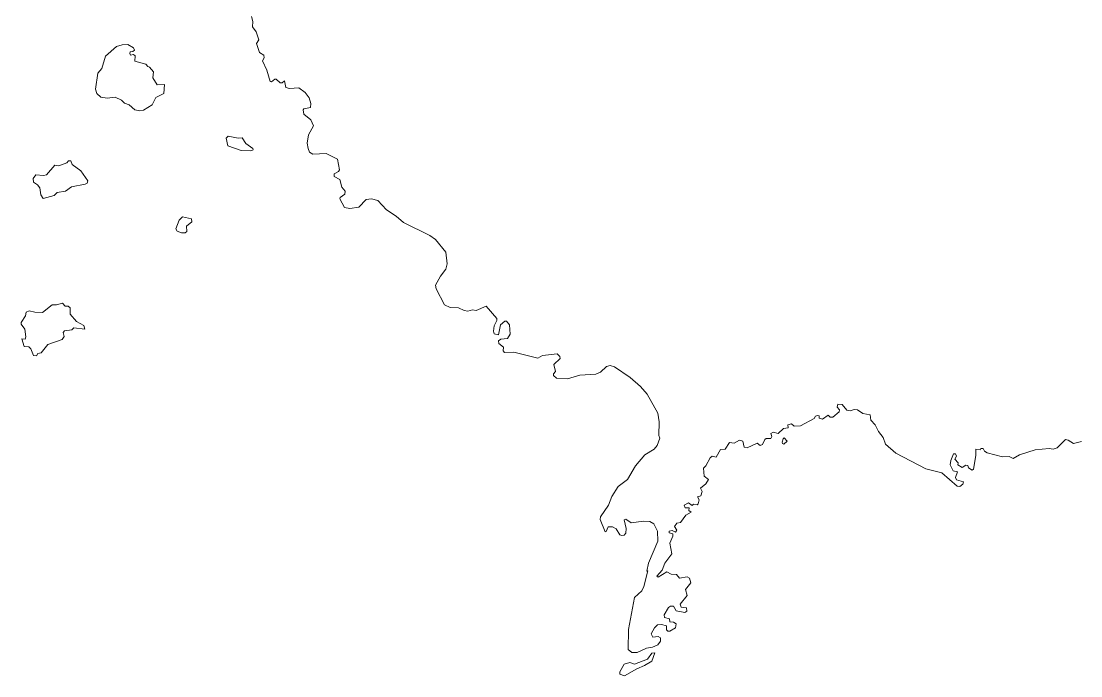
# Model space of a CAD drawing. Extents: x 369010 to 739155, y 6377141 to 6616555.
# Drawn here: x 371219 to 374391, y 6471559 to 6473520 of the extents above; entities that cross this region are included whole.
import ezdxf

# ---------------------------------------------------------------- set-up
doc = ezdxf.new("R2010")
doc.units = 0
doc.header["$LTSCALE"] = 40
doc.layers.add('1', color=7, linetype='Continuous', lineweight=13)

msp = doc.modelspace()

# ---------------------------------------------------------------- linework, layer by layer
at = {"layer": '1'}
for points in [[(371909.01, 6473534.32), (371912.32, 6473518.6), (371911.33, 6473502.71), (371922.91, 6473488.31), (371930.52, 6473464.48), (371923.57, 6473452.73), (371932.51, 6473425.75), (371945.25, 6473417.81), (371946.58, 6473410.19), (371941.28, 6473401.26), (371954.19, 6473373.29), (371964.45, 6473339.36), (371968.09, 6473338.03), (371978.19, 6473345.98), (371982.16, 6473345.98), (371994.08, 6473335.22), (372000.04, 6473334.89), (372007.82, 6473341.01), (372011.46, 6473320.99), (372022.38, 6473318.34), (372050.35, 6473320.33), (372069.71, 6473306.09), (372081.3, 6473290.7), (372086.6, 6473273.49), (372085.27, 6473261.41), (372065.58, 6473257.77), (372062.93, 6473254.12), (372065.58, 6473241.88), (372086.6, 6473224.5), (372093.88, 6473206.79), (372079.64, 6473179.32), (372075.67, 6473154.99), (372077.99, 6473138.27), (372082.62, 6473127.68), (372092.55, 6473121.72), (372131.78, 6473123.38), (372166.2, 6473106.16), (372171.83, 6473074.72), (372168.85, 6473069.75), (372156.44, 6473063.13), (372156.11, 6473054.86), (372173.15, 6473045.92), (372179.11, 6473022.58), (372188.71, 6473010.5), (372187.72, 6473001.57), (372173.82, 6472991.3), (372172.82, 6472987.33), (372187.39, 6472961.35), (372202.78, 6472958.7), (372229.76, 6472962.67), (372252.26, 6472986.01), (372267.99, 6472987.33), (372286.52, 6472982.53), (372313.17, 6472954.4), (372341.14, 6472936.03), (372363.48, 6472916.66), (372442.59, 6472878.1), (372458.98, 6472866.18), (372490.59, 6472828.28), (372494.23, 6472792.7), (372490.26, 6472776.98), (372474.21, 6472756.62), (372459.31, 6472729.15), (372460.97, 6472717.73), (372485.96, 6472670.23), (372503.17, 6472662.28), (372528.16, 6472661.62), (372545.37, 6472652.85), (372556.46, 6472651.52), (372570.36, 6472655.5), (372581.45, 6472653.18), (372611.24, 6472665.92), (372643.18, 6472628.85), (372643.18, 6472622.89), (372634.91, 6472607), (372632.59, 6472591.28), (372635.24, 6472583.01), (372647.98, 6472580.03), (372654.27, 6472610.64), (372666.52, 6472621.24), (372671.49, 6472620.91), (372680.92, 6472610.31), (372682.91, 6472582.01), (372674.47, 6472569.43), (372654.94, 6472567.78), (372648.32, 6472561.99), (372648.65, 6472554.7), (372662.88, 6472543.12), (372662.22, 6472532.36)], [(372662.22, 6472532.36), (372666.19, 6472527.4), (372693.83, 6472528.39), (372765.33, 6472510.51), (372779.73, 6472518.46), (372823.58, 6472523.42), (372831.86, 6472515.15), (372832.19, 6472509.52), (372813.65, 6472491.48), (372818.29, 6472470.63), (372812.66, 6472463.18), (372812.66, 6472458.22), (372821.27, 6472450.27), (372854.2, 6472448.95), (372891.77, 6472459.54), (372939.11, 6472462.85), (372953.67, 6472468.64), (372971.38, 6472485.19), (372982.3, 6472488.5), (372995.21, 6472484.2), (373042.55, 6472452.26), (373072.5, 6472425.61), (373093.02, 6472402.28), (373124.64, 6472345.51), (373128.44, 6472319.85), (373127.45, 6472278.97), (373131.09, 6472271.2), (373123.31, 6472249.02), (373113.71, 6472237.93), (373086.07, 6472220.72), (373058.43, 6472187.45), (373034.27, 6472147.4), (373006.63, 6472126.21), (372987.27, 6472095.93), (372977.67, 6472069.94), (372953.67, 6472035.35), (372952.35, 6472027.08), (372967.41, 6471990.17), (372970.72, 6471991.16), (372976.68, 6472004.73), (372988.92, 6472005.07), (373000.34, 6471999.44), (373010.93, 6471981.73), (373016.89, 6471979.08), (373024.51, 6471980.41), (373028.81, 6471986.03), (373029.97, 6471999.77), (373023.84, 6472025.75), (373029.47, 6472028.07), (373045.19, 6472016.98), (373082.1, 6472021.78), (373100.47, 6472021.12), (373113.38, 6472014.66), (373123.64, 6471991.83), (373124.64, 6471962.2), (373096.5, 6471896.33), (373092.36, 6471872.66), (373094.68, 6471872.99), (373082.76, 6471826.65), (373076.81, 6471813.41), (373054.79, 6471793.72), (373036.59, 6471697.56), (373035.59, 6471637.81), (373046.85, 6471628.71), (373062.9, 6471629.04), (373090.71, 6471641.45), (373108.42, 6471644.76), (373124.97, 6471652.05), (373132.75, 6471662.64), (373133.08, 6471672.73), (373125.63, 6471676.71), (373110.07, 6471674.72), (373104.44, 6471684.65), (373115.37, 6471702.36), (373124.31, 6471711.3), (373135.39, 6471712.62), (373150.62, 6471708.32), (373150.95, 6471696.24), (373154.92, 6471692.26), (373160.38, 6471692.59), (373177.27, 6471703.02), (373179.58, 6471714.28), (373171.64, 6471719.24), (373160.38, 6471720.23), (373159.39, 6471729.83), (373144.66, 6471733.97), (373144, 6471741.25), (373157.24, 6471763.93), (373163.03, 6471767.9), (373171.64, 6471767.9), (373180.25, 6471753.17), (373205.9, 6471748.53), (373211.86, 6471752.51), (373210.86, 6471762.93), (373194.98, 6471764.26), (373191.83, 6471773.19), (373213.18, 6471799.84), (373207.22, 6471817.05), (373223.61, 6471837.41), (373219.8, 6471851.64)], [(373219.8, 6471851.64), (373213.18, 6471855.62), (373189.51, 6471851.64), (373181.24, 6471862.4), (373164.36, 6471863.39), (373151.94, 6471870.35), (373125.96, 6471854.29), (373122.32, 6471856.94), (373138.04, 6471875.31), (373145.66, 6471896.33), (373166.34, 6471924.63), (373161.05, 6471956.57), (373169.98, 6471976.76), (373169.32, 6471984.05), (373159.06, 6471987.19), (373159.06, 6471991.83), (373167.34, 6471994.14), (373178.26, 6471988.85), (373181.9, 6471995.14), (373174.62, 6472006.39), (373181.9, 6472015.99), (373192.66, 6472018.64), (373208.55, 6472039.66), (373224.6, 6472049.26), (373218.15, 6472054.39), (373219.14, 6472061.67), (373206.56, 6472062), (373203.25, 6472069.94), (373216.49, 6472077.56), (373227.58, 6472069.28), (373231.88, 6472073.25), (373242.14, 6472071.27), (373245.12, 6472073.92), (373248.76, 6472086), (373243.14, 6472095.27), (373254.06, 6472098.24), (373257.2, 6472111.15), (373252.74, 6472120.92), (373268.46, 6472134.16), (373276.73, 6472147.4), (373263.82, 6472156.5), (373261.51, 6472180.83), (373268.79, 6472188.11), (373282.03, 6472211.45), (373287.66, 6472216.75), (373299.08, 6472214.1), (373312.32, 6472237.27), (373326.72, 6472237.93), (373339.29, 6472258.29), (373353.03, 6472256.3), (373369.58, 6472265.24), (373378.85, 6472261.93), (373383.65, 6472244.05), (373392.26, 6472242.23), (373421.88, 6472255.97), (373431.15, 6472248.36), (373438.1, 6472251.67), (373445.38, 6472267.22), (373449.52, 6472269.87), (373463.42, 6472269.54), (373466.4, 6472275.83), (373463.09, 6472285.26), (373470.04, 6472288.91), (373484.77, 6472284.93), (373500.99, 6472299.5), (373515.39, 6472301.81), (373513.74, 6472311.25), (373524.66, 6472314.23), (373532.6, 6472306.78), (373551.64, 6472307.77), (373593.18, 6472329.45), (373596.49, 6472336.4), (373602.45, 6472339.05), (373607.41, 6472337.4), (373607.91, 6472330.45), (373617.84, 6472328.13), (373634.72, 6472339.88), (373640.35, 6472333.43), (373648.79, 6472333.43), (373667.99, 6472350.14), (373668.98, 6472356.1), (373662.03, 6472364.04), (373663.68, 6472372.82), (373676.76, 6472371.66), (373690.99, 6472355.11), (373700.59, 6472352.79), (373713, 6472356.43), (373722.27, 6472355.44), (373738.66, 6472345.18), (373760.83, 6472341.2), (373762.82, 6472324.49), (373775.23, 6472310.92), (373785.49, 6472290.56), (373799.73, 6472272.85), (373806.84, 6472253.32), (373837.79, 6472226.01), (373927.17, 6472179.34), (373974.5, 6472167.09), (374020.67, 6472127.21), (374028.45, 6472125.55)], [(374028.45, 6472125.55), (374037.39, 6472133.5), (374039.38, 6472139.79), (374019.35, 6472146.08), (374016.37, 6472152.53), (374022.33, 6472169.74), (374008.76, 6472173.38), (374000.15, 6472191.09), (374001.48, 6472204), (374010.08, 6472224.03), (374016.37, 6472224.36), (374019.02, 6472217.08), (374014.39, 6472207.64), (374023.65, 6472196.72), (374023.32, 6472190.76), (374036.07, 6472183.15), (374046.99, 6472189.77), (374052.62, 6472189.44), (374054.6, 6472181.49), (374065.36, 6472175.37), (374069.99, 6472178.35), (374076.95, 6472219.06), (374076.28, 6472237.6), (374089.36, 6472236.27), (374092.01, 6472239.92), (374098.96, 6472239.58), (374102.6, 6472231.97), (374110.87, 6472227.01), (374156.88, 6472214.76), (374176.08, 6472215.42), (374188.5, 6472210.29), (374207.69, 6472220.72), (374254.37, 6472235.94), (374295.91, 6472239.92), (374308.49, 6472237.93), (374320.57, 6472241.57), (374345.06, 6472266.56), (374353.5, 6472265.24), (374369.06, 6472254.65), (374393.39, 6472260.6)]]:
    msp.add_lwpolyline(points, dxfattribs=at)
for points in [[(371504.68, 6473444.45), (371471.09, 6473414.83), (371460.16, 6473378.58), (371448.74, 6473364.52), (371441.13, 6473316.35), (371446.09, 6473303.44), (371457.35, 6473292.36), (371477.04, 6473289.38), (371500.71, 6473292.69), (371519.25, 6473283.75), (371528.35, 6473274.48), (371542.25, 6473269.68), (371558.97, 6473254.46), (371573.86, 6473251.48), (371585.78, 6473253.46), (371611.43, 6473269.35), (371622.19, 6473291.03), (371646.35, 6473303.78), (371648.34, 6473330.26), (371625.83, 6473329.26), (371612.76, 6473349.95), (371615.07, 6473368.65), (371603.49, 6473382.22), (371597.86, 6473383.88), (371592.23, 6473391.49), (371559.63, 6473399.93), (371560.29, 6473416.48), (371555.33, 6473420.12), (371546.56, 6473418.64), (371544.07, 6473423.27), (371545.4, 6473428.23), (371553.01, 6473429.23), (371557.98, 6473433.53), (371555, 6473439.82), (371538.28, 6473449.75), (371521.23, 6473449.09)], [(371868.96, 6473169.22), (371838.67, 6473175.68), (371833.04, 6473169.22), (371838.01, 6473146.71), (371877.4, 6473132.64), (371906.53, 6473131.65), (371913.31, 6473134.96), (371912.65, 6473138.93), (371891.63, 6473153.99), (371880.38, 6473170.21)], [(371369.96, 6473024.24), (371410.51, 6473031.52), (371417.13, 6473034.5), (371418.46, 6473042.11), (371397.27, 6473071.74), (371371.95, 6473090.44), (371367.31, 6473102.03), (371360.86, 6473101.36), (371356.23, 6473095.74), (371331.4, 6473086.47), (371319.98, 6473088.79), (371295.32, 6473060.15), (371286.05, 6473057.84), (371262.72, 6473059.82), (371255.1, 6473048.24), (371255.76, 6473037.48), (371268.18, 6473029.54), (371275.13, 6473020.6), (371277.78, 6473000.24), (371285.39, 6472988.66), (371317.66, 6472998.26), (371326.93, 6473006.86), (371351.59, 6473010.83)], [(371698.65, 6472885.88), (371710.24, 6472885.71), (371714.54, 6472889.85), (371713.88, 6472906.4), (371729.93, 6472918.48), (371728.94, 6472927.42), (371701.96, 6472933.38), (371692.36, 6472924.11), (371682.27, 6472897.46), (371685.74, 6472890.51)], [(371260.4, 6472648.21), (371243.19, 6472652.52), (371234.25, 6472648.21), (371232.43, 6472637.29), (371219.19, 6472616.93), (371219.19, 6472612.63), (371229.78, 6472597.24), (371233.09, 6472574.73), (371230.77, 6472567.12), (371221.17, 6472568.11), (371228.46, 6472545.44), (371241.86, 6472544.44), (371247.82, 6472538.49), (371256.43, 6472518.46), (371264.7, 6472517.47), (371269.5, 6472524.09), (371278.77, 6472526.73), (371298.47, 6472551.06), (371341.66, 6472566.79), (371347.62, 6472575.39), (371344.97, 6472587.31), (371349.27, 6472591.94), (371370.96, 6472595.25), (371376.91, 6472601.38), (371409.52, 6472597.4), (371406.54, 6472608), (371384.69, 6472620.74), (371365.33, 6472642.59), (371365.66, 6472661.62), (371360.2, 6472665.92), (371350.93, 6472665.92), (371342.99, 6472675.19), (371324.95, 6472669.9), (371311.71, 6472669.9), (371283.07, 6472647.55)], [(373503.14, 6472271.69), (373499.83, 6472269.21), (373497.52, 6472258.78), (373498.18, 6472254.65), (373501.82, 6472253.16), (373512.25, 6472262.26)], [(373085.41, 6471589.49), (373106.76, 6471602.89), (373115.7, 6471627.39), (373107.09, 6471626.72), (373094.02, 6471609.18), (373054.79, 6471593.46), (373041.22, 6471598.92), (373024.18, 6471593.79), (373011.6, 6471570.45), (373011.27, 6471563.5), (373024.84, 6471558.87), (373061.74, 6471579.89)]]:
    msp.add_lwpolyline(points, close=True, dxfattribs=at)

doc.saveas('drawing.dxf')
